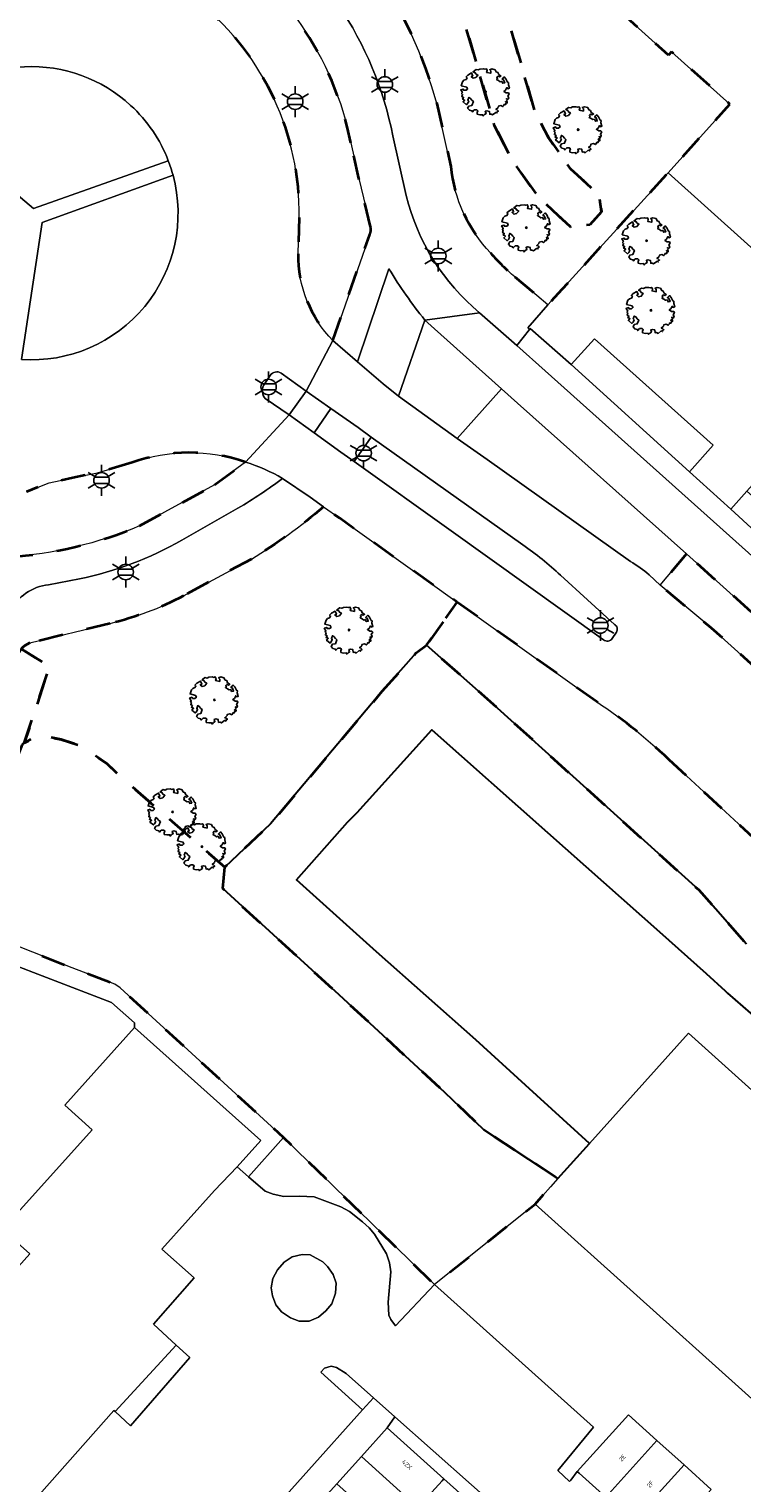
# Model space of a CAD drawing. Extents: x 105780 to 185197, y 477999 to 525027.
# Tile 388 of 562: x 107737 to 107795, y 479287 to 479406. Entities that reach past the tile are written whole.
import ezdxf
from ezdxf.enums import TextEntityAlignment as Align

# ---------------------------------------------------------------- set-up
doc = ezdxf.new("R2010")
doc.units = 0
doc.linetypes.add('XX-HIDDEN', pattern=[4, 2, -2])
for name, color, linetype, lineweight in [('B-GV-GR-BEPLANTING_CULTUUR_VASTE-PLANTENVAK-A', 252, 'Continuous', 5), ('B-GV-GR-BOOM-S', 252, 'Continuous', 25), ('B-GV-GR-HAAG_01-G', 252, 'GR-HAAG1', 13), ('B-GV-GR-MATERIAALGRENS-G', 252, 'XX-HIDDEN', 35), ('B-RO-IE-MEUBILAIR_WEGMEUBILAIR-S', 252, 'Continuous', 25), ('B-WE-GW-WATERGANG_SLOOT_INSTEEK-G', 252, 'Continuous', 30), ('B-XX-KG-KADASTRAAL_BEBOUWING-G', 252, 'Continuous', 20), ('B1-WE-OG-BEBOUWING-T18', 7, 'Continuous', 18), ('B1-WE-OG-TERREIN_ERF-GV', 252, 'Continuous', 18), ('B1-WE-VH-VERHARDING_ASFALT-GV', 252, 'Continuous', 18), ('B1-WE-VH-VERHARDING_BEDRIJFSVLOERPLAAT-GV', 252, 'Continuous', 18), ('B1-WE-VH-VERHARDING_BETONSTRAATSTEEN-GV', 252, 'Continuous', 18), ('B1-WE-VH-VERHARDING_STRAATBAKSTEEN-GV', 252, 'Continuous', 18), ('B1-WE-VH-VERHARDING_TEGEL-GV', 252, 'Continuous', 18)]:
    doc.layers.add(name, color=color, linetype=linetype, lineweight=lineweight)
doc.styles.add('NLCS-ISO', font='NLCS-ISO.ttf')
doc.styles.add('NLCS-ISO-M200-T18', font='NLCS-ISO.ttf', dxfattribs={"height": 0.36})
doc.linetypes.add('GR-HAAG1', pattern='A,6,[176,NLCS.shx,S=0.125,R=0,X=0,Y=0],-2', length=8)

# ---------------------------------------------------------------- blocks, each defined once
blk = doc.blocks.new('B-SIE-WEG_LICHTMAST-SO')
at = {"ltscale": 0.1}
for p, q in [((0, 1.27), (0, 2.53)), ((-1.1, 0.63), (-2.19, 1.27)), ((1.1, 0.63), (2.19, 1.27)), ((-1.1, -0.63), (-2.19, -1.27)), ((0, -1.27), (0, -2.53)), ((1.1, -0.63), (2.19, -1.27))]:
    blk.add_line(p, q, dxfattribs=at)
at = {"flags": 128}
for points in [[(-1.16, 0.5), (1.16, 0.5)], [(-1.16, -0.5), (1.16, -0.5)]]:
    blk.add_lwpolyline(points, dxfattribs=at)
at = {"ltscale": 0.1}
blk.add_circle((0, 0), 1.27, dxfattribs=at)
at = {"style": 'NLCS-ISO'}
blk.add_attdef('TYPE', text='', height=1.8, dxfattribs=at).set_placement((0, 2.53), align=Align.BOTTOM_CENTER)
blk = doc.blocks.new('B-SGR-BOOM_06')
at = {"linetype": 'Continuous', "flags": 128}
blk.add_lwpolyline([(1.08, 1.41), (1.01, 1.58), (0.88, 1.63), (0.78, 1.81), (0.51, 1.88), (0.34, 1.81), (0.44, 1.71), (0.43, 1.52), (0.09, 1.59), (0.14, 1.73), (0.07, 1.88), (-0.06, 1.84), (-0.19, 1.88), (-0.46, 1.86), (-0.6, 1.79), (-0.78, 1.83), (-1.02, 1.64), (-0.85, 1.56), (-0.8, 1.46), (-0.63, 1.37), (-0.8, 1.16), (-1.02, 1.11), (-1.17, 1.24), (-1.05, 1.29), (-1.15, 1.54), (-1.45, 1.37), (-1.6, 1.21), (-1.52, 1.14), (-1.6, 1.01), (-1.77, 0.94), (-1.89, 0.82), (-2, 0.49), (-1.55, 0.37), (-1.48, 0.22), (-1.6, 0.12), (-1.8, 0.12), (-1.84, 0.22), (-2.04, 0.15), (-1.9, -0.07), (-1.97, -0.15), (-1.89, -0.22), (-1.95, -0.4), (-1.81, -0.47), (-1.89, -0.62), (-1.77, -0.64), (-1.72, -0.68), (-1.85, -0.84), (-1.57, -1.07), (-1.47, -0.97), (-1.38, -0.79), (-1.45, -0.7), (-1.37, -0.47), (-1.25, -0.54), (-1.12, -0.7), (-1, -0.8), (-1.12, -1.12), (-1.37, -1.17), (-1.47, -1.36), (-1.33, -1.51), (-1.13, -1.56), (-1.11, -1.61), (-1.08, -1.66), (-0.93, -1.49), (-0.73, -1.49), (-0.63, -1.56), (-0.68, -1.71), (-0.68, -1.84), (-0.46, -1.89), (-0.24, -1.88), (-0.19, -1.98), (-0.09, -1.86), (0.04, -1.79), (-0.02, -1.6), (0.11, -1.56), (0.31, -1.61), (0.34, -1.84), (0.46, -1.83), (0.58, -1.89), (0.83, -1.69), (0.95, -1.74), (0.93, -1.66), (1.06, -1.59), (0.96, -1.49), (0.85, -1.46), (1.03, -1.29), (1.05, -1.19), (1.26, -1.14), (1.42, -1.22), (1.51, -1.12), (1.51, -1.05), (1.65, -1.05), (1.65, -0.95), (1.78, -0.91), (1.78, -0.82), (1.63, -0.82), (1.82, -0.64), (1.7, -0.57), (1.85, -0.62), (1.9, -0.5), (1.82, -0.37), (1.93, -0.18), (1.87, -0.1), (1.7, -0.1), (1.5, 0.03), (1.63, 0.12), (1.75, 0.34), (1.82, 0.24), (1.95, 0.29), (1.87, 0.57), (1.88, 0.75), (1.8, 0.79), (1.67, 1.06), (1.53, 1.21), (1.35, 1.04), (1.47, 0.97), (1.57, 0.72), (1.41, 0.69), (1.33, 0.85), (1.2, 0.82), (1.06, 0.92), (0.9, 1.01), (0.98, 1.07), (0.93, 1.17), (1.01, 1.27), (1.15, 1.22), (1.26, 1.29)], close=True, dxfattribs=at)
blk.add_circle((0, 0), 0.06)
at = {"style": 'NLCS-ISO'}
blk.add_attdef('SOORT', text='', height=0.3, dxfattribs=at).set_placement((0, -0.36), align=Align.TOP_CENTER)

msp = doc.modelspace()

# ---------------------------------------------------------------- linework, layer by layer
at = {"layer": 'B-GV-GR-BEPLANTING_CULTUUR_VASTE-PLANTENVAK-A', "flags": 128}
for points in [[(107744.923, 479400.141, 0.417554), (107727.857, 479399.359)], [(107748.017, 479395.599, 0.1158444), (107744.923, 479400.141)], [(107735.969, 479379.306, 0.5155968), (107748.402, 479394.417)]]:
    msp.add_lwpolyline(points, format="xyb", dxfattribs=at)
for points in [[(107727.857, 479399.359), (107736.946, 479391.686), (107748.017, 479395.599)], [(107748.402, 479394.417), (107737.656, 479390.546), (107735.969, 479379.306)]]:
    msp.add_lwpolyline(points, dxfattribs=at)
at = {"layer": 'B-GV-GR-HAAG_01-G', "flags": 128}
for points in [[(107748.017, 479395.599), (107736.946, 479391.686), (107727.857, 479399.359)], [(107735.969, 479379.306), (107737.656, 479390.546), (107748.402, 479394.417)]]:
    msp.add_lwpolyline(points, dxfattribs=at)
msp.add_lwpolyline([(107748.402, 479394.417, 0.0262025), (107748.017, 479395.599)], format="xyb", dxfattribs=at)
msp.add_lwpolyline([(107809.429, 479372.446), (107800.676, 479367.251), (107799.005, 479365.385), (107795.477, 479368.496), (107794.164, 479367.031), (107799.834, 479361.844)], close=True, dxfattribs=at)
at = {"layer": 'B-GV-GR-MATERIAALGRENS-G', "flags": 128}
for points in [[(107776.442, 479386.077), (107779.161, 479383.789), (107780.32, 479385.063), (107789.01, 479394.612), (107794.087, 479400.253), (107789.305, 479404.542), (107789.051, 479404.26), (107772.434, 479419.238), (107787.411, 479435.834)], [(107770.048, 479400.301), (107771.189, 479395.12)], [(107764.611, 479390.17), (107763.654, 479394.134), (107762.984, 479397.067)], [(107758.746, 479390.953), (107758.66, 479387.977)], [(107761.516, 479380.85), (107764.543, 479389.542)], [(107745.052, 479370.845), (107742.208, 479370.02), (107740.194, 479369.588), (107738.237, 479369.173), (107736.381, 479368.462)], [(107751.802, 479369.011), (107754.348, 479370.894)], [(107745.655, 479365.663), (107751.802, 479369.011)], [(107765.564, 479352.094), (107768.357, 479355.235), (107769.205, 479355.875), (107771.718, 479359.399), (107762.074, 479366.277), (107760.741, 479367.209)], [(107754.827, 479362.937), (107749.257, 479359.917)], [(107790.536, 479363.359), (107788.376, 479360.781), (107792.538, 479357.303), (107809.325, 479342.205), (107814.572, 479337.406)], [(107810.729, 479345.194), (107790.536, 479363.359)], [(107783.144, 479351.25), (107771.718, 479359.399), (107769.205, 479355.875), (107774.171, 479351.483), (107782.357, 479344.084), (107791.532, 479335.812), (107795.441, 479331.358), (107796.667, 479329.185), (107802.944, 479323.021), (107815.444, 479311.969), (107823.542, 479304.786), (107826.29, 479302.741), (107827.976, 479301.918), (107833.285, 479299.813), (107835.479, 479298.744), (107839.489, 479297.725), (107846.782, 479295.707), (107853.119, 479293.876), (107872.869, 479294.297), (107876.661, 479294.609), (107899.35, 479295.726), (107935.115, 479297.487), (107938.532, 479297.684), (107941.93, 479298.107), (107945.294, 479298.753), (107948.607, 479299.617), (107948.637, 479299.626), (107948.667, 479299.635)], [(107743.247, 479357.651), (107736.655, 479356.056)], [(107736.195, 479347.824), (107738.269, 479354.142), (107735.95, 479355.562), (107732.357, 479349.648)], [(107735.95, 479355.562), (107738.269, 479354.142), (107736.195, 479347.824), (107737.11, 479348.38), (107738.2, 479348.337), (107739.234, 479348.148), (107740.79, 479347.638), (107742.995, 479346.153), (107743.994, 479345.185), (107752.645, 479337.662), (107756.412, 479341.226), (107765.564, 479352.094)], [(107802.257, 479334.335), (107789.454, 479346.141)]]:
    msp.add_lwpolyline(points, dxfattribs=at)
for points in [[(107773.659, 479412.295), (107770.985, 479415.962), (107768.041, 479418.597), (107767.534, 479419.974), (107767.751, 479421.496), (107768.186, 479422.945), (107773.911, 479429.322), (107773.476, 479430.916), (107772.359, 479431.88), (107765.505, 479423.959), (107764.853, 479421.785), (107764.635, 479419.467), (107765.36, 479417.075), (107768.114, 479413.959), (107770.65, 479410.481), (107772.244, 479407.22), (107774.78, 479398.452), (107776.229, 479395.626), (107778.403, 479392.583), (107781.012, 479390.191), (107782.606, 479390.336), (107783.548, 479391.423), (107783.377, 479392.771), (107781.039, 479394.915), (107779.227, 479397.451), (107778.049, 479399.749), (107775.522, 479408.485)], [(107772.359, 479431.88), (107773.476, 479430.916), (107773.911, 479429.322), (107768.186, 479422.945), (107767.751, 479421.496), (107767.534, 479419.974), (107768.041, 479418.597), (107770.985, 479415.962), (107773.659, 479412.295), (107775.522, 479408.485), (107778.049, 479399.749), (107779.227, 479397.451), (107781.039, 479394.915), (107783.377, 479392.771), (107783.548, 479391.423), (107782.606, 479390.336), (107781.012, 479390.191), (107778.403, 479392.583), (107776.229, 479395.626), (107774.78, 479398.452), (107772.244, 479407.22), (107770.65, 479410.481), (107768.114, 479413.959), (107765.36, 479417.075), (107764.635, 479419.467), (107764.853, 479421.785), (107765.505, 479423.959)], [(107752.645, 479337.662), (107743.994, 479345.185), (107742.995, 479346.153), (107740.79, 479347.638), (107739.234, 479348.148), (107738.2, 479348.337), (107737.11, 479348.38), (107736.195, 479347.824), (107736.032, 479347.725), (107730.271, 479333.326), (107740.135, 479329.421), (107743.627, 479328.085), (107744.072, 479327.76), (107757.464, 479315.496), (107769.847, 479303.448), (107778.1, 479310.039), (107779.368, 479311.448), (107779.979, 479312.127), (107773.873, 479316.147), (107770.661, 479319.213), (107761.992, 479327.237), (107752.486, 479335.908)]]:
    msp.add_lwpolyline(points, close=True, dxfattribs=at)
for points in [[(107762.984, 479397.067, 0.2090694), (107751.227, 479414.023)], [(107764.98, 479411.222, -0.0811226), (107770.048, 479400.301)], [(107750.646, 479408.514, -0.2280087), (107758.746, 479390.953)], [(107771.189, 479395.12, 0.164012), (107774.45, 479388.038)], [(107764.543, 479389.542, 0.1590948), (107764.611, 479390.17)], [(107758.66, 479387.977, 0.1950323), (107761.516, 479380.85)], [(107774.45, 479388.038, 0.035167), (107776.442, 479386.077)], [(107754.348, 479370.894, 0.1715789), (107745.052, 479370.845)], [(107760.741, 479367.209, -0.0412376), (107754.827, 479362.937)], [(107734.906, 479363.102, 0.084575), (107745.655, 479365.663)], [(107749.257, 479359.917, -0.0615913), (107743.247, 479357.651)], [(107736.655, 479356.056, 0.1224785), (107735.95, 479355.562)], [(107789.454, 479346.141, 0.0458008), (107783.144, 479351.25)]]:
    msp.add_lwpolyline(points, format="xyb", dxfattribs=at)
at = {"layer": 'B-WE-GW-WATERGANG_SLOOT_INSTEEK-G', "flags": 128}
msp.add_lwpolyline([(107795.441, 479331.358), (107791.532, 479335.812), (107782.357, 479344.084), (107774.171, 479351.483), (107769.205, 479355.875), (107768.357, 479355.235), (107765.564, 479352.094), (107756.412, 479341.226), (107752.645, 479337.662), (107752.486, 479335.908), (107761.992, 479327.237), (107770.661, 479319.213), (107773.873, 479316.147), (107779.979, 479312.127), (107782.556, 479314.994), (107777.325, 479319.778), (107773.24, 479323.514), (107765.095, 479330.73), (107758.519, 479336.64), (107762.707, 479341.37), (107763.52, 479342.162), (107769.624, 479348.939), (107779.117, 479340.516), (107788.309, 479332.371), (107792.149, 479328.955), (107793.709, 479327.538), (107793.899, 479327.328), (107801.439, 479320.778)], dxfattribs=at)
at = {"layer": 'B-XX-KG-KADASTRAAL_BEBOUWING-G', "flags": 128}
for points in [[(107772.434, 479419.238), (107789.051, 479404.26), (107789.305, 479404.542), (107794.087, 479400.253), (107789.01, 479394.612), (107805.561, 479379.745), (107807.617, 479382.026), (107820.596, 479396.421), (107820.189, 479396.788), (107824.69, 479401.296), (107830.272, 479396.294), (107845.227, 479412.879)], [(107735.957, 479284.513), (107743.556, 479293.113), (107743.666, 479293.013), (107748.654, 479298.48), (107746.793, 479300.178), (107750.137, 479303.994), (107747.486, 479306.344), (107751.802, 479311.153), (107753.663, 479313.078), (107755.603, 479315.24), (107745.255, 479324.524), (107739.523, 479318.143), (107741.756, 479316.137), (107734.415, 479307.961), (107736.645, 479305.959), (107727.957, 479296.28)]]:
    msp.add_lwpolyline(points, dxfattribs=at)
for points in [[(107782.556, 479314.994), (107779.979, 479312.127), (107779.368, 479311.448), (107778.1, 479310.039), (107794.782, 479295.051), (107811.123, 479280.368), (107827.827, 479265.361), (107835.154, 479273.514), (107838.868, 479277.647), (107840.39, 479279.341), (107823.464, 479294.569), (107807.386, 479309.033), (107790.697, 479324.048)], [(107788.098, 479290.65), (107785.759, 479292.753), (107781.565, 479288.102), (107781.713, 479287.968), (107783.904, 479285.998)], [(107765.959, 479291.695), (107763.854, 479289.342), (107768.493, 479285.154), (107770.474, 479287.348), (107770.608, 479287.496)], [(107790.329, 479288.645), (107788.098, 479290.65), (107783.904, 479285.998), (107786.135, 479283.993)], [(107763.854, 479289.342), (107761.854, 479287.106), (107766.483, 479282.927), (107768.493, 479285.154)], [(107792.561, 479286.639), (107790.329, 479288.645), (107786.135, 479283.993), (107788.367, 479281.988)]]:
    msp.add_lwpolyline(points, close=True, dxfattribs=at)
at = {"layer": 'B1-WE-OG-TERREIN_ERF-GV', "flags": 128}
for points in [[(107730.271, 479333.326), (107725.963, 479335), (107725.403, 479333.43), (107729.687, 479331.827), (107743.362, 479326.555), (107745.24, 479324.897), (107745.255, 479324.524), (107755.603, 479315.24), (107753.663, 479313.078), (107754.586, 479312.282), (107757.464, 479315.496), (107744.072, 479327.76), (107743.627, 479328.085), (107740.135, 479329.421)], [(107757.464, 479315.496), (107754.586, 479312.282), (107755.971, 479311.088), (107756.607, 479310.839), (107757.497, 479310.654), (107758.778, 479310.686), (107759.973, 479310.622), (107762.179, 479309.824), (107762.875, 479309.422), (107763.957, 479308.576), (107764.488, 479308.1), (107764.931, 479307.58), (107765.927, 479305.952), (107766.175, 479305.214), (107766.28, 479304.482), (107766.042, 479301.995), (107766.1, 479300.937), (107766.263, 479300.57), (107766.666, 479300.062), (107769.847, 479303.448)], [(107761.773, 479303.56), (107761.54, 479304.26), (107761.064, 479304.907), (107760.694, 479305.288), (107759.665, 479305.866), (107758.989, 479305.906), (107758.171, 479305.706), (107757.521, 479305.282), (107756.96, 479304.655), (107756.599, 479303.923), (107756.446, 479303.177), (107756.56, 479302.509), (107756.834, 479301.773), (107757.305, 479301.204), (107758.045, 479300.714), (107758.759, 479300.442), (107759.574, 479300.448), (107760.347, 479300.763), (107760.928, 479301.274), (107761.426, 479301.858), (107761.741, 479302.73)], [(107761.773, 479303.56), (107761.741, 479302.73), (107761.426, 479301.858), (107760.928, 479301.274), (107760.347, 479300.763), (107759.574, 479300.448), (107758.759, 479300.442), (107758.045, 479300.714), (107757.305, 479301.204), (107756.834, 479301.773), (107756.56, 479302.509), (107756.446, 479303.177), (107756.599, 479303.923), (107756.96, 479304.655), (107757.521, 479305.282), (107758.171, 479305.706), (107758.989, 479305.906), (107759.665, 479305.866), (107760.694, 479305.288), (107761.064, 479304.907), (107761.54, 479304.26)], [(107749.771, 479297.461), (107748.654, 479298.48), (107743.666, 479293.013), (107744.909, 479291.858)], [(107763.939, 479293.152), (107764.838, 479294.155), (107762.609, 479296.135), (107761.817, 479296.648), (107761.384, 479296.741), (107760.823, 479296.58), (107760.531, 479296.253)], [(107761.854, 479287.106), (107763.854, 479289.342), (107765.959, 479291.695), (107766.587, 479292.601), (107764.838, 479294.155), (107763.939, 479293.152), (107750.725, 479278.4), (107749.471, 479277), (107751.31, 479275.324), (107752.909, 479277.109), (107753.734, 479278.03), (107755.853, 479280.399), (107757.853, 479282.635), (107759.854, 479284.871)], [(107766.587, 479292.601), (107765.959, 479291.695), (107770.608, 479287.496), (107775.331, 479283.289), (107776.02, 479284.221)]]:
    msp.add_lwpolyline(points, close=True, dxfattribs=at)
for points in [[(107727.957, 479296.28), (107736.645, 479305.959), (107734.415, 479307.961), (107741.756, 479316.137), (107739.523, 479318.143), (107745.255, 479324.524), (107745.24, 479324.897), (107743.362, 479326.555), (107729.687, 479331.827)], [(107783.904, 479285.998), (107781.713, 479287.968), (107781.565, 479288.102), (107781.04, 479287.391), (107780.941, 479287.276), (107779.959, 479288.181), (107782.897, 479291.735), (107769.847, 479303.448), (107766.666, 479300.062), (107766.263, 479300.57), (107766.1, 479300.937), (107766.042, 479301.995), (107766.28, 479304.482), (107766.175, 479305.214), (107765.927, 479305.952), (107764.931, 479307.58), (107764.488, 479308.1), (107763.957, 479308.576), (107762.875, 479309.422), (107762.179, 479309.824), (107759.973, 479310.622), (107758.778, 479310.686), (107757.497, 479310.654), (107756.607, 479310.839), (107755.971, 479311.088), (107754.586, 479312.282), (107753.663, 479313.078), (107751.802, 479311.153), (107747.486, 479306.344), (107750.137, 479303.994), (107746.793, 479300.178), (107748.654, 479298.48), (107749.771, 479297.461), (107744.909, 479291.858), (107743.666, 479293.013), (107743.556, 479293.113), (107735.957, 479284.513)], [(107811.123, 479280.368), (107794.782, 479295.051), (107778.1, 479310.039), (107769.847, 479303.448), (107782.897, 479291.735), (107779.959, 479288.181), (107780.941, 479287.276), (107781.04, 479287.391), (107781.565, 479288.102), (107785.759, 479292.753), (107788.098, 479290.65), (107790.329, 479288.645), (107792.561, 479286.639)], [(107750.725, 479278.4), (107763.939, 479293.152), (107760.531, 479296.253), (107760.823, 479296.58), (107761.384, 479296.741), (107761.817, 479296.648), (107762.609, 479296.135), (107764.838, 479294.155), (107766.587, 479292.601), (107776.02, 479284.221)], [(107775.331, 479283.289), (107770.608, 479287.496), (107770.474, 479287.348), (107768.493, 479285.154)]]:
    msp.add_lwpolyline(points, dxfattribs=at)
at = {"layer": 'B1-WE-VH-VERHARDING_ASFALT-GV'}
for points in [[(107758.746, 479390.953, 0.2280087), (107750.646, 479408.514)], [(107727.857, 479399.359, -0.417554), (107744.923, 479400.141)], [(107744.923, 479400.141, -0.1158444), (107748.017, 479395.599)], [(107748.017, 479395.599, -0.0262025), (107748.402, 479394.417)], [(107748.402, 479394.417, -0.5155968), (107735.969, 479379.306)], [(107761.516, 479380.85, -0.1950323), (107758.66, 479387.977)], [(107756.373, 479377.992, -0.3929817), (107757.279, 479378.19)], [(107755.97, 479376.103, -0.3105517), (107755.823, 479377.169)], [(107745.052, 479370.845, -0.1715789), (107754.348, 479370.894)], [(107754.348, 479370.894, -0.0516373), (107757.394, 479369.551)], [(107777.094, 479364.095, -0.0400235), (107780.187, 479361.615)], [(107787.465, 479361.652, 0.0434405), (107785.922, 479362.733)], [(107784.625, 479357.576, -0.4150016), (107784.775, 479356.94)], [(107784.426, 479356.425, -0.4353936), (107783.723, 479356.309)], [(107783.144, 479351.25, -0.0458008), (107789.454, 479346.141)]]:
    msp.add_lwpolyline(points, format="xyb", dxfattribs=at)
at = {"layer": 'B1-WE-VH-VERHARDING_ASFALT-GV', "flags": 128}
for points in [[(107758.66, 479387.977), (107758.746, 479390.953)], [(107757.279, 479378.19), (107759.322, 479376.701), (107761.516, 479380.85)], [(107785.922, 479362.733), (107774.164, 479371.091), (107771.722, 479372.827), (107766.899, 479376.292), (107765.631, 479377.307), (107763.539, 479379.108), (107761.516, 479380.85), (107759.322, 479376.701), (107761.346, 479375.293), (107763.603, 479373.713), (107764.659, 479372.925), (107777.094, 479364.095)], [(107755.823, 479377.169), (107756.373, 479377.992)], [(107754.348, 479370.894), (107757.926, 479374.761), (107755.97, 479376.103)], [(107783.723, 479356.309), (107771.224, 479365.242), (107763.256, 479370.93), (107762.172, 479371.712), (107759.972, 479373.28), (107757.926, 479374.761), (107754.348, 479370.894)], [(107736.381, 479368.462), (107738.237, 479369.173), (107740.194, 479369.588), (107742.208, 479370.02), (107745.052, 479370.845)], [(107757.394, 479369.551), (107759.66, 479367.998), (107760.741, 479367.209), (107762.074, 479366.277), (107771.718, 479359.399), (107783.144, 479351.25)], [(107780.187, 479361.615), (107784.625, 479357.576)], [(107792.538, 479357.303), (107788.376, 479360.781), (107787.465, 479361.652)], [(107784.775, 479356.94), (107784.426, 479356.425)], [(107789.454, 479346.141), (107802.257, 479334.335), (107809.325, 479342.205), (107792.538, 479357.303)]]:
    msp.add_lwpolyline(points, dxfattribs=at)
for points in [[(107761.346, 479375.293), (107759.322, 479376.701), (107757.926, 479374.761), (107759.972, 479373.28)], [(107763.603, 479373.713), (107761.346, 479375.293), (107759.972, 479373.28), (107762.172, 479371.712), (107763.256, 479370.93), (107764.659, 479372.925)]]:
    msp.add_lwpolyline(points, close=True, dxfattribs=at)
at = {"layer": 'B1-WE-VH-VERHARDING_BEDRIJFSVLOERPLAAT-GV', "flags": 128}
msp.add_lwpolyline([(107781.054, 479378.882), (107790.771, 479370.096), (107792.718, 479372.276), (107782.969, 479381.003)], close=True, dxfattribs=at)
at = {"layer": 'B1-WE-VH-VERHARDING_BETONSTRAATSTEEN-GV', "flags": 128}
for points in [[(107756.373, 479377.992), (107755.823, 479377.169)], [(107757.926, 479374.761), (107759.322, 479376.701), (107757.279, 479378.19)], [(107755.97, 479376.103), (107757.926, 479374.761)], [(107764.659, 479372.925), (107763.256, 479370.93), (107771.224, 479365.242), (107783.723, 479356.309)], [(107777.094, 479364.095), (107764.659, 479372.925)], [(107784.625, 479357.576), (107780.187, 479361.615)], [(107784.426, 479356.425), (107784.775, 479356.94)]]:
    msp.add_lwpolyline(points, dxfattribs=at)
at = {"layer": 'B1-WE-VH-VERHARDING_BETONSTRAATSTEEN-GV'}
for points in [[(107757.279, 479378.19, 0.3929817), (107756.373, 479377.992)], [(107755.823, 479377.169, 0.3105517), (107755.97, 479376.103)], [(107780.187, 479361.615, 0.0400235), (107777.094, 479364.095)], [(107784.775, 479356.94, 0.4150016), (107784.625, 479357.576)], [(107783.723, 479356.309, 0.4353936), (107784.426, 479356.425)]]:
    msp.add_lwpolyline(points, format="xyb", dxfattribs=at)
at = {"layer": 'B1-WE-VH-VERHARDING_STRAATBAKSTEEN-GV'}
for points in [[(107753.785, 479416.503, -0.2003589), (107766.439, 479397.638)], [(107770.048, 479400.301, 0.0811226), (107764.98, 479411.222)], [(107774.45, 479388.038, -0.164012), (107771.189, 479395.12)], [(107767.537, 479392.741, 0.1616784), (107773.557, 479383.139)], [(107776.442, 479386.077, -0.035167), (107774.45, 479388.038)], [(107769.06, 479382.537, -0.0319813), (107766.118, 479386.725)]]:
    msp.add_lwpolyline(points, format="xyb", dxfattribs=at)
at = {"layer": 'B1-WE-VH-VERHARDING_STRAATBAKSTEEN-GV', "flags": 128}
for points in [[(107771.189, 479395.12), (107770.048, 479400.301)], [(107766.439, 479397.638), (107767.537, 479392.741)], [(107766.118, 479386.725), (107763.539, 479379.108), (107765.631, 479377.307), (107766.899, 479376.292), (107769.06, 479382.537)], [(107773.557, 479383.139), (107776.6, 479380.447), (107777.642, 479381.77), (107777.516, 479381.898), (107779.161, 479383.789), (107776.442, 479386.077)]]:
    msp.add_lwpolyline(points, dxfattribs=at)
msp.add_lwpolyline([(107769.06, 479382.537), (107766.899, 479376.292), (107771.722, 479372.827), (107775.338, 479376.895)], close=True, dxfattribs=at)
at = {"layer": 'B1-WE-VH-VERHARDING_TEGEL-GV'}
for points in [[(107766.439, 479397.638, 0.2003589), (107753.785, 479416.503)], [(107751.227, 479414.023, -0.2090694), (107762.984, 479397.067)], [(107773.557, 479383.139, -0.1616784), (107767.537, 479392.741)], [(107764.611, 479390.17, -0.1590948), (107764.543, 479389.542)], [(107766.118, 479386.725, 0.0319813), (107769.06, 479382.537)], [(107757.394, 479369.551, 0.0516373), (107754.348, 479370.894)], [(107753.725, 479367.1, 0.0270917), (107757.394, 479369.551)], [(107757.394, 479369.551, -0.0270917), (107753.725, 479367.1)], [(107754.827, 479362.937, 0.0412376), (107760.741, 479367.209)], [(107745.655, 479365.663, -0.084575), (107734.906, 479363.102)], [(107740.73, 479361.306, 0.0780883), (107749.116, 479364.487)], [(107749.116, 479364.487, -0.0780883), (107740.73, 479361.306)], [(107785.922, 479362.733, -0.0434405), (107787.465, 479361.652)], [(107735.011, 479358.646, -0.2465191), (107738.193, 479360.834)], [(107738.193, 479360.834, 0.2465191), (107735.011, 479358.646)], [(107743.247, 479357.651, 0.0615913), (107749.257, 479359.917)], [(107735.95, 479355.562, -0.1224785), (107736.655, 479356.056)]]:
    msp.add_lwpolyline(points, format="xyb", dxfattribs=at)
at = {"layer": 'B1-WE-VH-VERHARDING_TEGEL-GV', "flags": 128}
for points in [[(107762.984, 479397.067), (107763.654, 479394.134), (107764.611, 479390.17)], [(107767.537, 479392.741), (107766.439, 479397.638)], [(107764.543, 479389.542), (107761.516, 479380.85), (107763.539, 479379.108), (107766.118, 479386.725)], [(107778.934, 479378.383), (107776.6, 479380.447), (107773.557, 479383.139), (107769.06, 479382.537), (107775.338, 479376.895), (107776.666, 479375.712), (107790.536, 479363.359), (107810.729, 479345.194)], [(107769.06, 479382.537), (107773.557, 479383.139)], [(107801.747, 479359.847), (107799.834, 479361.844), (107794.164, 479367.031), (107790.771, 479370.096), (107781.054, 479378.882), (107777.69, 479381.83), (107777.642, 479381.77), (107776.6, 479380.447), (107778.934, 479378.383), (107816.192, 479345.014)], [(107816.192, 479345.014), (107778.934, 479378.383)], [(107776.666, 479375.712), (107775.338, 479376.895), (107771.722, 479372.827), (107774.164, 479371.091), (107785.922, 479362.733)], [(107787.465, 479361.652), (107788.376, 479360.781), (107790.536, 479363.359), (107776.666, 479375.712)], [(107754.348, 479370.894), (107751.802, 479369.011), (107745.655, 479365.663)], [(107760.741, 479367.209), (107759.66, 479367.998), (107757.394, 479369.551)], [(107749.116, 479364.487), (107753.725, 479367.1)], [(107753.725, 479367.1), (107749.116, 479364.487)], [(107749.257, 479359.917), (107754.827, 479362.937)], [(107738.193, 479360.834), (107740.73, 479361.306)], [(107740.73, 479361.306), (107738.193, 479360.834)], [(107736.655, 479356.056), (107743.247, 479357.651)]]:
    msp.add_lwpolyline(points, dxfattribs=at)
msp.add_lwpolyline([(107789.01, 479394.612), (107780.32, 479385.063), (107779.161, 479383.789), (107777.516, 479381.898), (107777.642, 479381.77), (107777.69, 479381.83), (107781.054, 479378.882), (107782.969, 479381.003), (107792.718, 479372.276), (107790.771, 479370.096), (107794.164, 479367.031), (107795.477, 479368.496), (107805.561, 479379.745)], close=True, dxfattribs=at)

# ---------------------------------------------------------------- block references
at = {"layer": 'B-GV-GR-BOOM-S', "linetype": 'Continuous', "lineweight": 0}
for p in [(107774.043, 479401.26), (107781.639, 479398.151), (107777.39, 479390.108), (107787.253, 479389.041), (107787.61, 479383.334), (107762.851, 479357.116), (107751.802, 479351.384), (107748.362, 479342.199), (107750.77, 479339.348)]:
    msp.add_blockref('B-SGR-BOOM_06', p, dxfattribs=at)
at = {"layer": 'B-RO-IE-MEUBILAIR_WEGMEUBILAIR-S', "xscale": 0.5, "yscale": 0.5, "zscale": 0.5}
for p in [(107765.778, 479401.858), (107758.429, 479400.452), (107770.167, 479387.794), (107756.242, 479377.051), (107764.04, 479371.619), (107742.541, 479369.388), (107744.522, 479361.87), (107783.464, 479357.487)]:
    msp.add_blockref('B-SIE-WEG_LICHTMAST-SO', p, dxfattribs=at)

# ---------------------------------------------------------------- texts
at = {"layer": 'B1-WE-OG-BEBOUWING-T18', "style": 'NLCS-ISO-M200-T18'}
for s, rotation, p in [('2E', 48, (107785.263, 479289.217)), ('42X', 317.9, (107767.59, 479288.663)), ('2F', 48, (107787.559, 479287.065))]:
    msp.add_text(s, height=0.36, rotation=rotation, dxfattribs=at).set_placement(p, align=Align.MIDDLE)

doc.saveas('drawing.dxf')
